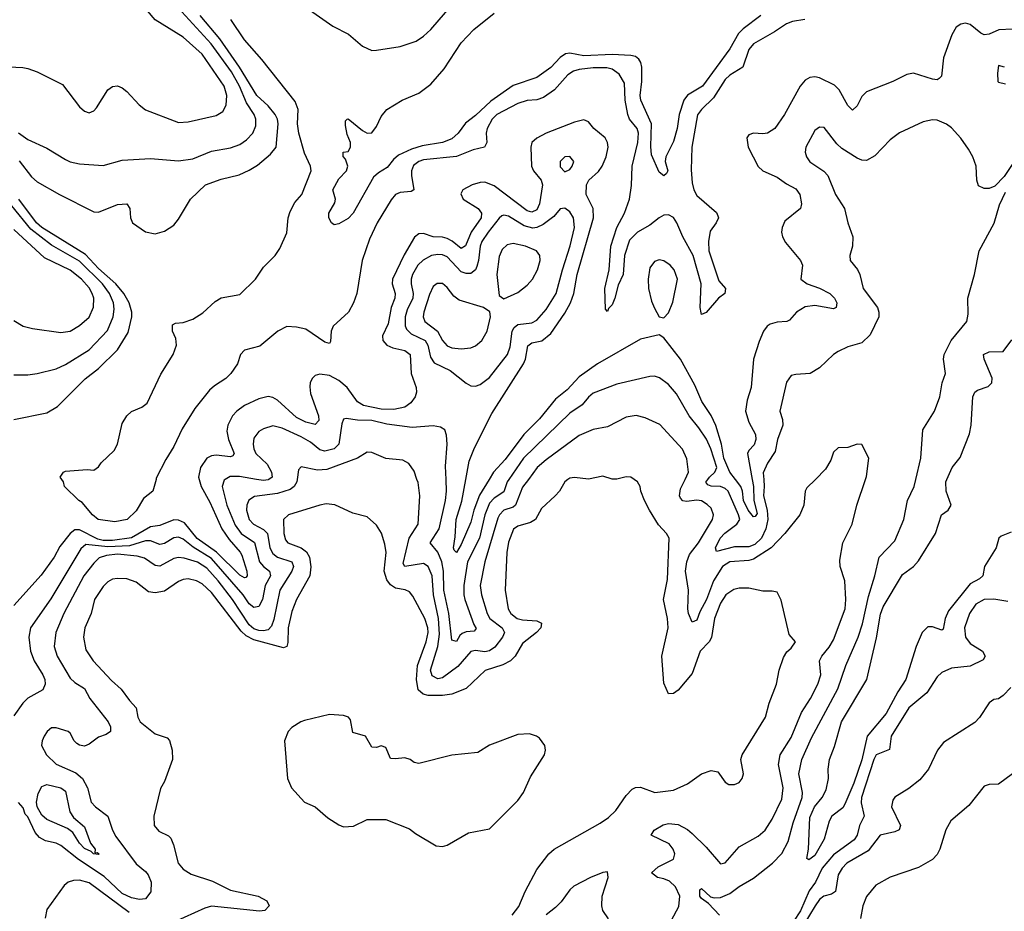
# Model space of a CAD drawing. Header units: inches. Extents: x 1552611 to 1694776, y 811966 to 917215.
# Tile 305 of 549: x 1624095 to 1628275, y 898166 to 901952. Entities that reach past the tile are written whole.
import ezdxf

# ---------------------------------------------------------------- set-up
doc = ezdxf.new("R2010")
doc.units = ezdxf.units.IN
doc.header["$MEASUREMENT"] = 0
doc.layers.add('B6829', color=7, linetype='Continuous')
doc.layers.add('B6920', color=7, linetype='Continuous')

msp = doc.modelspace()

# ---------------------------------------------------------------- linework, layer by layer
at = {"layer": 'B6829', "color": 5}
for points, elevation in [([(1624857.9, 900000), (1624866.2, 899970), (1624902.9, 899902.9), (1624954.1, 899790), (1624984.4, 899744.3), (1625031.5, 899691.5), (1625038.3, 899678.3), (1625059.4, 899610), (1625061.6, 899590), (1625056, 899584), (1625050, 899581.9), (1625030, 899594), (1624931.5, 899691.5), (1624848.9, 899748.9), (1624794.9, 899814.9), (1624770, 899827.4), (1624750, 899828.9), (1624690, 899803.9), (1624650, 899798.1), (1624570, 899751.7), (1624490, 899739.9), (1624450, 899740.7), (1624426.9, 899746.9), (1624350, 899786.5), (1624330, 899786.3), (1624309.2, 899770.8), (1624265.6, 899714.4), (1624241.3, 899670), (1624187.1, 899592.9), (1624070, 899464.2)], 820), ([(1624968.3, 900000), (1624963.1, 899996.9), (1624954.7, 899970), (1624975.1, 899890), (1625010, 899805.4), (1625035.7, 899770), (1625092.1, 899732.1), (1625113.6, 899650), (1625129.8, 899629.8), (1625156.4, 899610), (1625159.9, 899590), (1625137, 899550), (1625125.5, 899490), (1625110, 899459.8), (1625090, 899456.1), (1625070, 899471.7), (1625043.7, 899510), (1624910, 899664.3), (1624832.5, 899712.5), (1624790, 899746.3), (1624770, 899754.4), (1624750, 899752), (1624710, 899728.2), (1624690, 899724.1), (1624650, 899738.9), (1624630, 899739.5), (1624561.6, 899718.4), (1624470, 899713.5), (1624376.6, 899723.4), (1624354.4, 899705.6), (1624227.3, 899492.7), (1624141.3, 899370), (1624134.6, 899330), (1624141.3, 899270), (1624156.8, 899230), (1624194.1, 899170), (1624202.3, 899150), (1624204.2, 899130), (1624193.9, 899106.1), (1624130, 899071.6), (1624108.5, 899050), (1624070, 898996)], 840), ([(1625272.8, 900000), (1625271.4, 899990), (1625260.4, 899970), (1625243, 899957), (1625190, 899939.6), (1625092.8, 899927.2), (1625067.6, 899912.4), (1625059.3, 899890), (1625058.7, 899870), (1625069.5, 899829.5), (1625088.4, 899810), (1625130, 899787.4), (1625147.4, 899770), (1625157.5, 899710), (1625170, 899685), (1625190, 899669.1), (1625250, 899650.5), (1625257, 899630), (1625250.4, 899610), (1625199.9, 899530), (1625174.2, 899405.8), (1625163.6, 899376.4), (1625150, 899361.1), (1625130, 899356.8), (1625110, 899358.7), (1625090, 899365.7), (1625070, 899382.2), (1624999.3, 899490), (1624938.5, 899570), (1624890, 899623.6), (1624850, 899648.6), (1624793.9, 899666.1), (1624770, 899668.6), (1624750, 899664.8), (1624690, 899632.2), (1624670, 899634.4), (1624625.7, 899665.7), (1624594.7, 899674.7), (1624510, 899682.2), (1624463.3, 899676.7), (1624433.1, 899666.9), (1624410, 899644.4), (1624368.4, 899590), (1624283.1, 899430), (1624248.5, 899350), (1624241.5, 899290), (1624255, 899250), (1624310, 899156.3), (1624330, 899137.5), (1624370, 899112.3), (1624393.1, 899070), (1624471.5, 898970), (1624480.2, 898950), (1624480.3, 898930), (1624463, 898917), (1624430, 898906.2), (1624390, 898876.4), (1624370, 898867.7), (1624350, 898870.9), (1624338.2, 898878.2), (1624326.9, 898890), (1624310, 898922.9), (1624300.9, 898930), (1624250, 898945.1), (1624230, 898944.7), (1624212.4, 898930), (1624199.5, 898910), (1624190.3, 898890), (1624187.6, 898870), (1624208.9, 898830), (1624250, 898790.2), (1624333.4, 898753.4), (1624361.8, 898730), (1624383.7, 898690), (1624399.3, 898630), (1624417.6, 898610), (1624469.3, 898570), (1624488.8, 898510), (1624503.6, 898483.6), (1624590, 898367.2), (1624630, 898335), (1624640.8, 898320.8), (1624654.1, 898290), (1624651.4, 898248.6), (1624630, 898219.1), (1624603.5, 898216.5), (1624570, 898222.9), (1624530, 898241.5), (1624454.2, 898314.2), (1624345.7, 898385.7), (1624270, 898445.4), (1624250, 898455), (1624205.3, 898465.3), (1624179.2, 898479.2), (1624160.6, 898500.6), (1624130, 898567), (1624119.2, 898579.2), (1624110, 898605.2), (1624090, 898628.7)], 860), ([(1624674.2, 900000), (1624660.2, 899950), (1624621.3, 899918.7), (1624590, 899867.2), (1624552.3, 899830), (1624499.8, 899819.8), (1624428.4, 899830), (1624404.1, 899850), (1624361.3, 899901.3), (1624346.6, 899910), (1624286, 899970), (1624281.2, 899990), (1624274.1, 900000)], 780), ([(1626422.3, 900000), (1626408.7, 899990), (1626387, 899950), (1626368.9, 899930), (1626310, 899876.1), (1626284.7, 899830), (1626263.7, 899816.3), (1626210, 899801.8), (1626191.9, 899788.1), (1626170, 899734), (1626162.9, 899690), (1626156.8, 899530), (1626169, 899450), (1626180.1, 899430), (1626206.4, 899410), (1626230, 899403.7), (1626290, 899399.1), (1626310, 899390.1), (1626307.8, 899370), (1626289.5, 899350), (1626230, 899303), (1626198.4, 899250), (1626179.4, 899230), (1626146.9, 899213.1), (1626071.2, 899188.8), (1625990, 899112.7), (1625930, 899088.2), (1625890, 899082.8), (1625830, 899082.4), (1625808, 899088), (1625787, 899107), (1625779.2, 899150), (1625784.3, 899210), (1625820.4, 899310), (1625829.2, 899350), (1625828.4, 899370), (1625814.6, 899410), (1625764.7, 899504.7), (1625750, 899522.8), (1625731.5, 899531.5), (1625690, 899538.8), (1625670, 899552.4), (1625653.8, 899573.8), (1625642.3, 899610), (1625650.4, 899690), (1625645.5, 899725.5), (1625631.4, 899771.4), (1625610, 899805.6), (1625570, 899840.5), (1625510, 899856.4), (1625432.5, 899892.5), (1625396.3, 899896.3), (1625370, 899891.2), (1625235.8, 899850), (1625215.2, 899830), (1625216, 899770), (1625223.4, 899743.4), (1625233, 899730), (1625289.8, 899709.8), (1625312.3, 899692.3), (1625325.2, 899670), (1625331.9, 899628.1), (1625327.1, 899590), (1625270.7, 899490), (1625250, 899438.5), (1625234.9, 899370), (1625233.1, 899306.9), (1625229.1, 899290.9), (1625215.5, 899284.5), (1625090, 899319.3), (1625056.2, 899336.2), (1625035.7, 899355.7), (1624910, 899520.2), (1624870, 899556.4), (1624846.6, 899570), (1624810, 899577.5), (1624790, 899575), (1624770, 899567.1), (1624710, 899525.2), (1624670, 899518.1), (1624642.9, 899522.9), (1624590, 899563.4), (1624550, 899578), (1624510, 899579.8), (1624490, 899575.7), (1624470, 899565.5), (1624450, 899545.3), (1624413, 899490), (1624399.5, 899430), (1624371.9, 899370), (1624365.6, 899330), (1624376.9, 899276.9), (1624407.1, 899230), (1624485.8, 899145.8), (1624526.5, 899110), (1624560.9, 899060.9), (1624590, 899030.4), (1624596.9, 898990), (1624607.3, 898970), (1624670, 898920.2), (1624722, 898902), (1624731.4, 898891.4), (1624742, 898850), (1624744, 898810), (1624710, 898717.2), (1624693, 898687), (1624665.2, 898570), (1624666.2, 898530), (1624685.7, 898505.7), (1624726.4, 898486.4), (1624736.8, 898476.8), (1624748.8, 898448.8), (1624768.4, 898370), (1624790, 898344.6), (1624823.9, 898323.9), (1624913.5, 898293.5), (1624990, 898255.9), (1625108, 898230), (1625144.4, 898210), (1625154.9, 898190), (1625135.5, 898170), (1625112.9, 898167.1), (1624910, 898187.6), (1624881, 898179), (1624750, 898119.9)], 880), ([(1625152.8, 900000), (1625150, 899998.1), (1625130, 899995.2), (1625101.1, 900000)], 840), ([(1626254.9, 900000), (1626230, 899966.6), (1626200.1, 899890), (1626190, 899882.6), (1626150, 899869.9), (1626132.1, 899850), (1626125.3, 899834.7), (1626070.1, 899650.1), (1626050.5, 899550), (1626055.7, 899510), (1626079.7, 899430), (1626091.6, 899410), (1626143.6, 899370), (1626153.6, 899350), (1626144.3, 899330), (1626112.1, 899287.9), (1626090, 899271.9), (1626070, 899268.3), (1626030, 899273.4), (1626010, 899269.2), (1625954.8, 899205.2), (1625890, 899158), (1625870, 899153), (1625845.7, 899165.7), (1625839.8, 899190), (1625870.2, 899290), (1625877.3, 899342.8), (1625872.5, 899410), (1625852.1, 899510), (1625846.5, 899590), (1625830, 899629.8), (1625810, 899643.4), (1625730, 899629.9), (1625723.2, 899643.2), (1625748.7, 899750), (1625787.5, 899810), (1625793.7, 899930), (1625786.3, 899986.3), (1625781.7, 900000)], 860), ([(1626171.8, 900000), (1626164.9, 899990), (1626150, 899947.3), (1626110, 899920.1), (1626090, 899898.8), (1626069.2, 899850), (1626047, 899750), (1625996.1, 899650), (1625980.2, 899550), (1625980.2, 899510), (1625985.5, 899490), (1626023.2, 899383.2), (1626032.5, 899367.5), (1626024.3, 899355.7), (1625990, 899353.4), (1625973.9, 899346.1), (1625963.3, 899336.7), (1625950, 899312.1), (1625930, 899317), (1625917.2, 899430), (1625895.4, 899530), (1625894, 899610), (1625887.2, 899650), (1625870.4, 899690.4), (1625837.2, 899730), (1625876.6, 899790), (1625902.9, 899910), (1625906.5, 899950), (1625905, 900000)], 840), ([(1626088.1, 900000), (1626047.3, 899932.7), (1626023.1, 899870), (1626010, 899818.9), (1625970, 899723.1), (1625950, 899689.8), (1625940, 899700), (1625936.2, 899710), (1625944.1, 899755.9), (1625948.6, 899830), (1625972.7, 899907.3), (1625989.3, 900000)], 820), ([(1626185.4, 898150), (1626213.9, 898186.1), (1626240.7, 898250), (1626290, 898343.1), (1626340.9, 898410), (1626364, 898430), (1626559.4, 898540.6), (1626594.9, 898565.1), (1626625.8, 898594.2), (1626670, 898658.3), (1626695.2, 898684.8), (1626710, 898692.3), (1626730, 898693.8), (1626791.1, 898671.1), (1626870, 898679.8), (1626930, 898707.2), (1626990, 898750.3), (1627030, 898764.4), (1627058.4, 898758.4), (1627090, 898714.8), (1627104.9, 898704.9), (1627130, 898704.6), (1627150, 898713), (1627162.4, 898730), (1627167.6, 898750), (1627156.2, 898810), (1627162, 898830), (1627261.5, 898990), (1627276.4, 899050), (1627308.2, 899130), (1627318.7, 899190), (1627336.9, 899243.1), (1627351.7, 899268.3), (1627370, 899282.8), (1627388.7, 899310), (1627362, 899342), (1627327.7, 899487.7), (1627310, 899520.9), (1627290, 899526), (1627250, 899525.6), (1627190, 899538.7), (1627150, 899538.5), (1627127.3, 899532.7), (1627092.8, 899510), (1627070, 899474), (1627044.6, 899410), (1627031.4, 899328.6), (1627021.5, 899310), (1626983.6, 899270), (1626950, 899176.4), (1626890, 899105.1), (1626870, 899091.6), (1626849.8, 899089.8), (1626830, 899135.3), (1626821.6, 899250), (1626847.9, 899370), (1626845.6, 899410), (1626828.6, 899490), (1626845.3, 899574.7), (1626852.1, 899750), (1626840.5, 899770), (1626807.2, 899807.2), (1626768.7, 899870), (1626747.4, 899910), (1626732, 899950), (1626729.4, 899969.4), (1626717.2, 899990), (1626703.1, 900000)], 880), ([(1626831.4, 898070), (1626893, 898187), (1626898, 898230), (1626879.4, 898270), (1626853.5, 898293.5), (1626830, 898304.5), (1626802.4, 898310), (1626777.6, 898330), (1626805, 898355), (1626870, 898388.2), (1626876.1, 898410), (1626869.9, 898430), (1626852.8, 898452.8), (1626776.2, 898490), (1626788, 898510), (1626827.2, 898532.8), (1626850, 898538.5), (1626890, 898534.5), (1626930, 898512.8), (1626950, 898495.9), (1627010, 898438.8), (1627070, 898367.9), (1627090, 898372.6), (1627150, 898439.7), (1627230, 898485.6), (1627259.8, 898510), (1627290, 898558), (1627330, 898641.7), (1627335.5, 898690), (1627315.7, 898790), (1627323, 898830), (1627370, 898904.5), (1627414.4, 899010), (1627452.8, 899070), (1627483.7, 899130), (1627496.2, 899170), (1627490.9, 899230), (1627499.6, 899250), (1627532, 899288), (1627550, 899319.1), (1627599.3, 899450), (1627602.8, 899490), (1627597.7, 899570), (1627577.6, 899630), (1627576.4, 899656.4), (1627589.8, 899730), (1627628.9, 899810), (1627649, 899891), (1627685.9, 900000)], 860), ([(1627473, 900000), (1627436.5, 899963.5), (1627430.2, 899949.8), (1627423.7, 899890), (1627406.7, 899850), (1627343.1, 899770), (1627284.8, 899710), (1627210, 899661.6), (1627190, 899656), (1627110, 899650.3), (1627079.1, 899630), (1627040.6, 899570), (1627010.1, 899490), (1626982.4, 899437.6), (1626970, 899403), (1626950, 899394.3), (1626934.5, 899430), (1626931.2, 899450), (1626933.8, 899530), (1626920.9, 899610), (1626926.7, 899650), (1626938.6, 899681.4), (1626977.1, 899730), (1627035.8, 899830), (1627040.3, 899850), (1627030, 899877.7), (1627014.1, 899894.1), (1626990, 899909), (1626970, 899911.7), (1626926.5, 899906.5), (1626910, 899909.4), (1626900.8, 899920.8), (1626896.7, 899930), (1626900.7, 899959.3), (1626920, 900000)], 860), ([(1627066, 898150), (1627018.8, 898198.8), (1626990, 898220.3), (1626982.5, 898230), (1626982.5, 898257.5), (1626990, 898262.6), (1627028.1, 898228.1), (1627043.2, 898223.2), (1627070, 898224.8), (1627110, 898241.9), (1627150, 898271.6), (1627210, 898306.7), (1627291.2, 898370), (1627330, 898411), (1627358, 898462), (1627377.9, 898542.1), (1627416.6, 898650), (1627417.7, 898670), (1627403.1, 898750), (1627415.4, 898810), (1627457.1, 898902.9), (1627568.7, 899111.3), (1627602.8, 899210), (1627654.5, 899330), (1627673.3, 899386.7), (1627697.9, 899502.1), (1627725.7, 899590), (1627744, 899670), (1627810, 899739.5), (1627849, 899830), (1627864.5, 899910), (1627892.3, 899970), (1627899.3, 900000)], 840), ([(1627253.4, 900000), (1627255.5, 899970), (1627252.4, 899930), (1627268.4, 899870), (1627271.5, 899830), (1627262.7, 899790), (1627244.4, 899750), (1627215.9, 899724.1), (1627190, 899713.7), (1627130, 899713.4), (1627053.6, 899693.6), (1627049.4, 899710), (1627068.2, 899750), (1627088.5, 899771.5), (1627139.9, 899810), (1627151.8, 899830), (1627147, 899850), (1627102.8, 899950), (1627090, 899961.5), (1627070, 899969.3), (1627030, 899971), (1627016.6, 899976.6), (1627007.9, 899987.9), (1627016.7, 900000)], 840), ([(1627204.9, 900000), (1627210.4, 899970), (1627211.9, 899910), (1627225.2, 899854.8), (1627216.9, 899843.1), (1627210, 899840.6), (1627188.1, 899870), (1627168.1, 899910), (1627164.1, 899950), (1627156.3, 899970), (1627133.3, 900000)], 820), ([(1628304.2, 899775.8), (1628260.8, 899759.3), (1628251.5, 899750), (1628240.6, 899710), (1628190.7, 899630), (1628184, 899590), (1628170, 899577.4), (1628130, 899556.9), (1628037.9, 899442.1), (1628023.6, 899410), (1628015.6, 899364.4), (1628010, 899359.8), (1627970, 899374), (1627950, 899373.3), (1627926.8, 899350), (1627900.1, 899290), (1627856.3, 899150), (1627822.6, 899097.4), (1627773.8, 899006.2), (1627692.3, 898910), (1627669.5, 898809.5), (1627636.8, 898710), (1627598.6, 898621.4), (1627590, 898605.8), (1627542.3, 898570), (1627531.1, 898548.9), (1627510, 898472), (1627470, 898403.5), (1627444.9, 898384.9), (1627436, 898390), (1627443.2, 898430), (1627450, 898564.9), (1627469.1, 898610), (1627502.4, 898650), (1627518, 898682), (1627527.9, 898730), (1627527.1, 898770), (1627532.7, 898810), (1627554.2, 898865.8), (1627583.3, 898970), (1627690.8, 899150), (1627732.2, 899327.8), (1627750, 899427.4), (1627761.2, 899458.8), (1627843.1, 899596.9), (1627890, 899630.2), (1627910, 899653.7), (1627982.6, 899770), (1628008.2, 899850), (1628036.9, 899870), (1628049.8, 899890), (1628028.1, 899950), (1628026.9, 899990), (1628031.4, 900000)], 820), ([(1628290, 899481.5), (1628230, 899492), (1628190, 899489.9), (1628153.7, 899470), (1628126.9, 899430), (1628106.5, 899370), (1628110.8, 899330), (1628130, 899303.9), (1628182, 899270), (1628193.2, 899250), (1628185.7, 899234.3), (1628130, 899207.6), (1628050, 899198.4), (1628010, 899180.4), (1627990, 899161.6), (1627946.1, 899093.9), (1627870, 899029.8), (1627793.9, 898910), (1627786.9, 898853.1), (1627730.2, 898830), (1627720.6, 898810), (1627669, 898649), (1627666.7, 898626.7), (1627680.1, 898570), (1627660.7, 898530), (1627649.7, 898490), (1627637.6, 898470), (1627550, 898405.3), (1627502.2, 898350), (1627472.8, 898290), (1627446.6, 898253.4), (1627410, 898168), (1627350, 898077.5)], 840), ([(1628303.2, 899116.8), (1628270, 899082), (1628250, 899068), (1628230, 899066), (1628210, 899051.5), (1628170, 898989.7), (1628150, 898968.3), (1628016.5, 898883.5), (1627991.4, 898850), (1627952.7, 898770), (1627916.1, 898723.9), (1627870, 898687.1), (1627810, 898651.3), (1627801.7, 898638.3), (1627796.5, 898610), (1627834.3, 898530), (1627828, 898512), (1627810, 898503.6), (1627748.1, 898490), (1627696.4, 898423.6), (1627607, 898370), (1627586.4, 898350), (1627570, 898320.5), (1627558.3, 898250), (1627540.8, 898239.2), (1627508.9, 898230), (1627490, 898216.3), (1627472.1, 898190), (1627424.4, 898110)], 860), ([(1628310, 898749.7), (1628250, 898706.6), (1628210, 898704), (1628190, 898697.4), (1628124.1, 898615.9), (1628047.2, 898550), (1628027.3, 898512.7), (1628001.8, 898430), (1627990, 898408), (1627970, 898385.7), (1627910, 898352.1), (1627790, 898311.8), (1627730, 898277.8), (1627690, 898229.7), (1627674.4, 898190), (1627663.7, 898136.3)], 880), ([(1626594.7, 898134.7), (1626571.3, 898170), (1626566.9, 898190), (1626568.2, 898230), (1626593, 898310), (1626590, 898333.2), (1626570, 898331.3), (1626518.8, 898310), (1626447.7, 898272.3), (1626430, 898256.9), (1626394.2, 898205.8), (1626370, 898182), (1626330, 898151.3)], 880), ([(1624560.4, 898160.4), (1624390, 898287.2), (1624350, 898298.3), (1624323.4, 898296.6), (1624301.6, 898290), (1624283.7, 898276.3), (1624210, 898173.3), (1624203.6, 898136.4)], 880)]:
    msp.add_lwpolyline(points, dxfattribs=dict(at, elevation=elevation))
for points, elevation in [([(1625410, 899001.6), (1625303.9, 898976.1), (1625288.7, 898971.3), (1625250, 898946.6), (1625235.5, 898930), (1625219.5, 898890), (1625231.8, 898730), (1625248.5, 898690), (1625304.9, 898630), (1625350.2, 898610.2), (1625403.4, 898563.4), (1625450, 898533), (1625470, 898525.5), (1625512.1, 898527.9), (1625570, 898556), (1625650, 898556.3), (1625750, 898516.3), (1625775.8, 898495.8), (1625863.6, 898443.6), (1625890, 898441.3), (1625910, 898446.4), (1626000.3, 898499.7), (1626090, 898516.5), (1626210, 898636.9), (1626234.6, 898670), (1626263.3, 898736.7), (1626322.4, 898830), (1626327.6, 898850), (1626324.5, 898870), (1626301.3, 898901.3), (1626289.7, 898909.7), (1626259.1, 898919.1), (1626210, 898917.4), (1626089.1, 898870.9), (1626040.2, 898839.8), (1625930.2, 898829.8), (1625790, 898793.6), (1625770, 898798), (1625753.2, 898810), (1625730, 898818.4), (1625690, 898813.2), (1625670, 898815.3), (1625650, 898861.2), (1625630, 898869.3), (1625610, 898862), (1625590, 898863.7), (1625564, 898910), (1625510, 898925.2), (1625499.7, 898979.7), (1625491.1, 898991.1), (1625470, 898997.6)], 920), ([(1624414.8, 898414.8), (1624423.7, 898416.3), (1624432.3, 898410), (1624430, 898407.2), (1624408.6, 898410), (1624399.4, 898419.4), (1624370, 898433.2), (1624350, 898455.2), (1624320.8, 898500.8), (1624298.2, 898518.2), (1624210, 898555.7), (1624190, 898573.9), (1624170, 898610), (1624166.9, 898630), (1624174.3, 898665.7), (1624190, 898695.6), (1624210, 898704.3), (1624270, 898691.1), (1624290, 898676), (1624308.8, 898588.8), (1624324.5, 898564.5), (1624370, 898524.1), (1624395.4, 898455.4), (1624415.5, 898430)], 840)]:
    msp.add_lwpolyline(points, close=True, dxfattribs=dict(at, elevation=elevation))
at = {"layer": 'B6920', "color": 5}
for points, elevation in [([(1624090, 901471.1), (1624130, 901443.8), (1624210, 901406.4), (1624290, 901358.2), (1624310, 901348.3), (1624350, 901339.7), (1624450, 901333.2), (1624530, 901355.5), (1624650, 901363.2), (1624770, 901352.4), (1624830, 901361.1), (1624910, 901393.5), (1624990, 901407.8), (1625030, 901422.6), (1625057.7, 901442.3), (1625085, 901470), (1625098.3, 901501.7), (1625097.9, 901530), (1625090.4, 901550), (1625058.4, 901598.4), (1625028.9, 901670), (1624994.7, 901730), (1624907.7, 901850), (1624737.2, 902037.2)], 840), ([(1625283.3, 902023.3), (1625424.4, 901924.4), (1625491.3, 901890), (1625550, 901838.8), (1625590, 901821.2), (1625610, 901821.8), (1625710, 901838.6), (1625778.6, 901861.4), (1625810, 901882), (1625841, 901910), (1625930, 902014.2)], 780), ([(1624050, 901751.9), (1624109.3, 901749.3), (1624130, 901744.2), (1624170.1, 901730.1), (1624276.7, 901676.7), (1624350, 901581.7), (1624370, 901563.7), (1624390, 901557), (1624410, 901564.9), (1624422, 901578), (1624470, 901653.4), (1624490, 901668.2), (1624510, 901670.6), (1624530, 901662.4), (1624550, 901646.4), (1624602, 901590), (1624630, 901568.9), (1624770, 901515.6), (1624810, 901518.5), (1624930, 901544.7), (1624958.4, 901561.6), (1624971.7, 901588.3), (1624974.1, 901630), (1624964, 901670), (1624870, 901805.8), (1624790, 901877.3), (1624670.9, 901950.9), (1624637.8, 901990)], 860), ([(1624092.9, 901352.9), (1624145.3, 901285.3), (1624170, 901263.9), (1624264.4, 901210), (1624410, 901136.6), (1624430, 901134.6), (1624510, 901167.2), (1624550.8, 901170.7), (1624563.5, 901150), (1624566.3, 901110), (1624574.9, 901090), (1624630, 901051.3), (1624670, 901043.2), (1624710, 901053.6), (1624750, 901078.9), (1624770, 901104.4), (1624820.7, 901190), (1624884.8, 901250), (1624950, 901275.1), (1625027, 901293), (1625070, 901312.4), (1625105.1, 901334.9), (1625159.6, 901380.4), (1625184.4, 901410), (1625192.7, 901510), (1625189.9, 901530), (1625179.9, 901550), (1625150, 901585.7), (1625102, 901630), (1625028.8, 901750), (1624945.6, 901870), (1624861.4, 901970)], 820), ([(1624274.1, 900000), (1624267, 900010), (1624281.2, 900030), (1624290, 900034.9), (1624382, 900042), (1624410, 900038.8), (1624430, 900053.4), (1624441.6, 900070), (1624497, 900123), (1624511, 900150), (1624530, 900238), (1624550, 900269.2), (1624570, 900288.5), (1624613.8, 900306.2), (1624636.2, 900323.8), (1624693.9, 900446.1), (1624747.4, 900530), (1624761.2, 900570), (1624757.6, 900597.6), (1624743.5, 900630), (1624743.9, 900656.1), (1624757, 900663), (1624790, 900666.7), (1624830, 900680.3), (1624873.2, 900706.8), (1624924.7, 900755.3), (1624950, 900771.4), (1625030, 900784.4), (1625095.9, 900850), (1625130, 900901.5), (1625180.5, 900950), (1625199.6, 900980.4), (1625230, 901047.3), (1625235.1, 901110), (1625242.9, 901137.1), (1625263.7, 901176.3), (1625292.5, 901210), (1625332.2, 901310), (1625330.3, 901330), (1625304.9, 901384.9), (1625280.8, 901470), (1625275, 901510), (1625277.6, 901570), (1625264.9, 901604.9), (1625123.1, 901783.1), (1625050, 901866.9), (1624992.2, 901952.2)], 780), ([(1627427.8, 901952.2), (1627375.9, 901944.1), (1627350, 901934.3), (1627300, 901900), (1627210, 901849.9), (1627190, 901825.7), (1627165.3, 901750), (1627110, 901716.2), (1627090, 901697.4), (1627040.2, 901619.8), (1626989.4, 901570), (1626972.7, 901547.3), (1626948.7, 901410), (1626945.3, 901314.7), (1626950, 901259.1), (1626957.3, 901230), (1626970, 901204.8), (1627052.7, 901132.7), (1627059, 901119), (1627061.6, 901110), (1627052.2, 901090), (1627026.5, 901053.5), (1627019.6, 901010), (1627020.4, 900970), (1627063.3, 900843.3), (1627091.7, 900810), (1627088.7, 900790), (1627062, 900770), (1627010, 900708), (1626990, 900700.7), (1626987.5, 900707.5), (1626984.2, 900730), (1626988.5, 900830), (1626953.8, 900950), (1626910.9, 901030), (1626885, 901090), (1626870, 901112.3), (1626850, 901123.8), (1626830, 901121.6), (1626810, 901109.9), (1626770, 901079), (1626718.5, 901050), (1626684, 901016), (1626663.2, 900950), (1626657.1, 900870), (1626635.2, 900824.8), (1626622.2, 900770), (1626610, 900741.3), (1626594.2, 900725.8), (1626590, 900713.2), (1626582.4, 900722.4), (1626578.5, 900810), (1626598, 900890), (1626605.3, 900990), (1626630, 901069.3), (1626662.1, 901130), (1626684.4, 901190), (1626692.1, 901247.9), (1626694.7, 901330), (1626719.1, 901430), (1626722.3, 901470), (1626717.1, 901490), (1626684.1, 901530), (1626676.3, 901550), (1626664.9, 901610), (1626662, 901682), (1626639.9, 901719.9), (1626610, 901741.9), (1626587.1, 901747.1), (1626530, 901747.3), (1626470, 901740.6), (1626446.6, 901733.4), (1626421.9, 901718.1), (1626365.9, 901654.1), (1626319.2, 901620.9), (1626290, 901611.7), (1626250, 901608.2), (1626210, 901595.8), (1626121.3, 901550), (1626101.5, 901530), (1626080.1, 901490), (1626075.6, 901470), (1626078.2, 901430), (1626069, 901411), (1626020, 901400), (1625949.3, 901370.7), (1625810, 901356.5), (1625789.4, 901350), (1625767.5, 901332.6), (1625758.2, 901310), (1625758, 901290), (1625768.9, 901230), (1625757.3, 901222.7), (1625710, 901217.6), (1625690, 901209.1), (1625672.3, 901187.7), (1625613.5, 901090), (1625579.7, 901020.3), (1625549.3, 900930), (1625526.3, 900790), (1625512.8, 900750), (1625491.7, 900710), (1625425.9, 900650), (1625417.1, 900630), (1625414.2, 900585.8), (1625410, 900577.6), (1625390, 900582.4), (1625310, 900638.2), (1625270, 900646.7), (1625230, 900648.9), (1625191.8, 900630), (1625114.3, 900565.7), (1625050, 900548.1), (1625033.2, 900530), (1625020.4, 900490), (1624991.1, 900450), (1624970, 900427.8), (1624922.2, 900397.8), (1624901.1, 900378.9), (1624839.3, 900300.7), (1624785.6, 900214.4), (1624750, 900139.2), (1624715.6, 900084.4), (1624675.4, 900004.6), (1624674.2, 900000)], 780), ([(1627241, 901970), (1627166.7, 901913.3), (1627146.9, 901893.1), (1627110, 901828.4), (1626993.3, 901670), (1626930, 901632), (1626914.4, 901610), (1626894.4, 901550), (1626886.1, 901490), (1626870, 901434.3), (1626838, 901370), (1626835.2, 901350), (1626846, 901310), (1626841.1, 901298.9), (1626830, 901289.6), (1626810, 901304.5), (1626777.4, 901377.4), (1626774.1, 901414.1), (1626777.5, 901510), (1626732.7, 901610), (1626729.5, 901630), (1626736.3, 901690), (1626736.4, 901750), (1626732.5, 901770), (1626724.2, 901784.2), (1626710, 901794.9), (1626690, 901799.2), (1626610, 901804.2), (1626490, 901798.6), (1626430.6, 901809.4), (1626412.5, 901807.5), (1626390, 901791.5), (1626350, 901749.3), (1626290, 901706.2), (1626190, 901672.5), (1626094.6, 901605.4), (1626030, 901545.2), (1625987.6, 901512.4), (1625956.5, 901470), (1625930, 901446.1), (1625890.6, 901430), (1625803.6, 901416.4), (1625758, 901402), (1625702.8, 901377.2), (1625681.5, 901358.5), (1625655.3, 901324.7), (1625618.1, 901301.9), (1625597, 901283), (1625511, 901130), (1625490, 901107.1), (1625450, 901084.5), (1625430, 901081.2), (1625419, 901090), (1625408, 901110), (1625408, 901130), (1625433.6, 901173.6), (1625435.3, 901190), (1625424, 901230), (1625450, 901276), (1625482, 901310), (1625488.7, 901330), (1625479, 901359), (1625468.9, 901371.1), (1625468.7, 901390), (1625490, 901392), (1625499, 901410), (1625499.3, 901430), (1625485.1, 901465.1), (1625478, 901502), (1625478, 901522), (1625486, 901530), (1625489.1, 901530.9), (1625550, 901482), (1625570, 901470.7), (1625590, 901471), (1625610, 901498), (1625630, 901541), (1625653.2, 901570), (1625719.3, 901610), (1625790, 901639.6), (1625841.2, 901678.8), (1625896.7, 901743.3), (1625970, 901853.6), (1626023, 901910), (1626110, 901979.9)], 760), ([(1628310, 901911.5), (1628251, 901909), (1628210, 901889.9), (1628190, 901888.2), (1628174.6, 901894.6), (1628130, 901930.8), (1628110, 901937.2), (1628090, 901932.8), (1628070, 901919.7), (1628052, 901888), (1628017.4, 901790), (1628007.7, 901712.3), (1627998.4, 901701.6), (1627990, 901696.9), (1627970, 901698.9), (1627890, 901724.8), (1627861.3, 901718.7), (1627802, 901690), (1627690, 901645.8), (1627670, 901625.3), (1627650, 901586.3), (1627630, 901567.1), (1627610, 901587.6), (1627573.8, 901653.8), (1627553.5, 901673.5), (1627490, 901704.9), (1627470, 901709.1), (1627450, 901705.8), (1627430, 901694.8), (1627407.8, 901670), (1627341.6, 901550), (1627300.2, 901490), (1627270, 901470.5), (1627250, 901467.1), (1627210, 901469.8), (1627190, 901463), (1627181.8, 901450), (1627187.8, 901410), (1627230, 901329), (1627250.3, 901310), (1627310, 901282.8), (1627350, 901254.4), (1627390, 901234), (1627407.3, 901210), (1627414.6, 901170), (1627409.1, 901150.9), (1627343.9, 901096.1), (1627331.2, 901070), (1627329.2, 901050), (1627333.6, 901030), (1627346.4, 901006.4), (1627410.2, 900930), (1627417.6, 900910), (1627411.8, 900850), (1627438.4, 900830), (1627490, 900812), (1627534.2, 900790), (1627553.9, 900770), (1627564.2, 900750), (1627561.3, 900730), (1627550, 900724.4), (1627470, 900738.9), (1627430, 900732.5), (1627392.5, 900710), (1627363.3, 900676.7), (1627352, 900670), (1627310, 900667.1), (1627281.3, 900658.7), (1627267.7, 900650), (1627253.2, 900630), (1627234.3, 900585.7), (1627209.6, 900510.4), (1627200.1, 900390), (1627183.8, 900336.2), (1627176.1, 900290), (1627190, 900243.5), (1627218.5, 900190), (1627220.8, 900170), (1627213.2, 900146.8), (1627190, 900122.3), (1627184.6, 900110), (1627204.9, 900000)], 820), ([(1628275.1, 901750), (1628250, 901757.2), (1628245.5, 901725.5), (1628247.3, 901690), (1628250, 901686), (1628279.8, 901679.8)], 840), ([(1625989.3, 900000), (1626003, 900077), (1626026, 900134), (1626099.8, 900280.2), (1626234.1, 900490), (1626242.1, 900510), (1626252.4, 900567.6), (1626270, 900579.2), (1626311.1, 900588.9), (1626350, 900619.3), (1626410, 900705.7), (1626433.3, 900750), (1626448, 900790), (1626461.2, 900870), (1626531.3, 901110), (1626529.1, 901150), (1626499.9, 901210), (1626501.9, 901250), (1626511.3, 901270), (1626552.1, 901307.9), (1626567.7, 901330), (1626585.4, 901370), (1626592.7, 901410), (1626590.4, 901430), (1626580.7, 901450), (1626533.2, 901490), (1626510, 901518.7), (1626490, 901526.3), (1626450, 901516.5), (1626329.7, 901470.3), (1626290.5, 901449.5), (1626269.4, 901430), (1626265.3, 901410), (1626268, 901330), (1626275.9, 901310), (1626309, 901270), (1626315.1, 901250), (1626301.4, 901170), (1626290, 901144.6), (1626270, 901134.7), (1626250, 901140.7), (1626110, 901246), (1626070, 901262.2), (1626050, 901261.3), (1626015.8, 901250), (1625976.9, 901230), (1625967.9, 901212.1), (1625977.6, 901190), (1626041.9, 901150), (1626056.1, 901130), (1626054.5, 901110), (1626011.4, 901050), (1625988, 900992), (1625970, 900980.8), (1625931.4, 901011.4), (1625910, 901022.4), (1625890, 901028.3), (1625849.9, 901029.9), (1625810, 901043.4), (1625790, 901042.6), (1625771.7, 901028.3), (1625726.9, 900953.1), (1625678.3, 900850), (1625676.9, 900830), (1625689.2, 900790), (1625688.4, 900770), (1625671.9, 900730), (1625660.1, 900659.9), (1625635.5, 900610), (1625636.3, 900590), (1625653.8, 900570), (1625678.8, 900558.8), (1625730, 900547.3), (1625752.3, 900530), (1625757.7, 900450), (1625777.9, 900390), (1625779.6, 900370), (1625774.3, 900350), (1625755.1, 900324.9), (1625730, 900306.8), (1625683.6, 900296.4), (1625630, 900298.2), (1625554.2, 900314.2), (1625529.4, 900329.4), (1625485, 900390), (1625450, 900420.6), (1625410, 900441.1), (1625370, 900447.3), (1625350, 900441.3), (1625338.3, 900430), (1625328.9, 900411.1), (1625326.7, 900393.3), (1625330, 900364.2), (1625363.8, 900270), (1625365.5, 900250), (1625350, 900232.4), (1625310, 900243.4), (1625270, 900262.5), (1625190, 900336.4), (1625170, 900347.4), (1625150, 900351.3), (1625110, 900342), (1625050, 900314), (1625016.8, 900290), (1624998.8, 900270), (1624978.4, 900230), (1624975, 900205), (1624982, 900170), (1625006, 900110), (1624999.7, 900100.3), (1624990, 900096.3), (1624930, 900103.3), (1624910, 900099.9), (1624890.2, 900090), (1624863.4, 900050), (1624855.1, 900010), (1624857.9, 900000)], 820), ([(1628314.1, 901345.9), (1628274.3, 901285.7), (1628235.1, 901244.9), (1628210, 901235.6), (1628190, 901235.1), (1628165.9, 901245.9), (1628158, 901270), (1628155.6, 901330), (1628140.8, 901370), (1628122.4, 901402.4), (1628090, 901448.2), (1628050, 901492.4), (1628030, 901508.4), (1627990, 901525.4), (1627970, 901526.9), (1627930, 901518.3), (1627830, 901471.5), (1627790, 901441.6), (1627725.6, 901374.4), (1627690, 901353.7), (1627670, 901355.6), (1627650, 901364.4), (1627585, 901405), (1627564.4, 901424.4), (1627510, 901494.5), (1627490, 901495.6), (1627470, 901480.9), (1627431.8, 901410), (1627428.9, 901390), (1627434.9, 901370), (1627450, 901348.9), (1627508.4, 901308.4), (1627525.3, 901290), (1627558.3, 901210), (1627595.8, 901150), (1627610.4, 901090), (1627632.4, 901030), (1627631.1, 900990), (1627619.7, 900950), (1627620.8, 900930), (1627651.1, 900891.1), (1627661.4, 900870), (1627675.8, 900810), (1627736.3, 900730), (1627742.7, 900710), (1627741.6, 900690), (1627705.9, 900614.1), (1627670, 900579.7), (1627610, 900562.6), (1627570, 900543.1), (1627549.4, 900530.6), (1627490, 900473.6), (1627450.8, 900450), (1627390, 900446), (1627370, 900440.7), (1627350, 900412.7), (1627321.3, 900290), (1627333.7, 900253.7), (1627334.3, 900230), (1627312.6, 900170), (1627302, 900118), (1627270, 900068.7), (1627251.5, 900028.5), (1627253.4, 900000)], 840), ([(1627899.3, 900000), (1627920.2, 900090), (1627928.4, 900210), (1627979.2, 900290), (1628001.8, 900350), (1628011.5, 900410), (1628025.3, 900450), (1628017.3, 900510), (1628019.1, 900530), (1628048.9, 900590), (1628115.4, 900670), (1628121.7, 900701.7), (1628119.8, 900770), (1628148.5, 900870), (1628168, 900970), (1628231.4, 901088.6), (1628254.9, 901165.1), (1628280, 901220)], 840), ([(1624070, 900443.6), (1624130, 900443.9), (1624170, 900449.1), (1624250, 900469.3), (1624290, 900487.5), (1624390, 900550.1), (1624467.7, 900632.3), (1624492.8, 900690), (1624496.8, 900723.2), (1624493.7, 900750), (1624476.2, 900790), (1624447.1, 900830), (1624350, 900926.2), (1624230, 900994.6), (1624142.4, 901062.4), (1624062.2, 901162.2)], 840), ([(1624070, 900254.6), (1624210, 900282.6), (1624256.5, 900310), (1624373.7, 900426.3), (1624429.4, 900470.6), (1624510, 900550.8), (1624556.3, 900623.7), (1624571.4, 900690), (1624571.7, 900710), (1624559.5, 900750), (1624537.2, 900790), (1624503.3, 900830), (1624430, 900894.9), (1624375.1, 900955.1), (1624190, 901070.2), (1624166.9, 901090), (1624091.8, 901190)], 820), ([(1624070, 900674.9), (1624110, 900651.3), (1624150, 900640.7), (1624270, 900624.4), (1624310, 900628.8), (1624350, 900653.1), (1624390, 900689.3), (1624409.4, 900730.6), (1624409.9, 900770), (1624403.2, 900790), (1624390, 900813.5), (1624357.7, 900850), (1624310, 900888.5), (1624201.3, 900941.3), (1624070, 901060.7)], 860), ([(1627133.3, 900000), (1627110.2, 900030.2), (1627084.8, 900090), (1627074.6, 900150), (1627050, 900228.2), (1627030, 900270.6), (1626990.5, 900330.5), (1626960.5, 900400.5), (1626899.9, 900510), (1626830, 900601.3), (1626810, 900613.3), (1626730, 900595.6), (1626548.6, 900490), (1626470, 900435.2), (1626419.4, 900380.6), (1626370, 900341.1), (1626302.2, 900257.8), (1626235.7, 900190), (1626156, 900084), (1626106.2, 900030), (1626088.1, 900000)], 820), ([(1628031.4, 900000), (1628054.2, 900050), (1628086.8, 900093.2), (1628126.5, 900193.5), (1628133.8, 900230), (1628141.1, 900350), (1628149.2, 900370), (1628160.6, 900379.4), (1628206.1, 900393.9), (1628222, 900410), (1628222.7, 900430), (1628189.9, 900510), (1628186.6, 900530), (1628210, 900541.7), (1628270, 900543.7), (1628307.3, 900592.7)], 820), ([(1627016.7, 900000), (1627024, 900010), (1627046.5, 900030), (1627053.9, 900050), (1627028.9, 900130), (1627010.2, 900170.2), (1626978.7, 900218.7), (1626937.1, 900270), (1626883.4, 900363.4), (1626850, 900402.6), (1626811.8, 900431.8), (1626790, 900438.1), (1626770, 900437.3), (1626630, 900403.7), (1626530, 900366.1), (1626510, 900349.8), (1626482.8, 900317.2), (1626430, 900281.5), (1626234.1, 900090), (1626171.8, 900000)], 840), ([(1625905, 900000), (1625903.2, 900056.8), (1625909.9, 900150), (1625907.5, 900187.5), (1625899.7, 900210), (1625881.6, 900221.6), (1625850, 900227.6), (1625760.9, 900220.9), (1625654, 900234), (1625590, 900249.9), (1625530, 900250.8), (1625481.2, 900258.8), (1625470, 900255.1), (1625463.5, 900236.5), (1625450.1, 900150), (1625430, 900129.6), (1625390, 900120.3), (1625370, 900125.9), (1625330, 900157.6), (1625290, 900180.9), (1625210, 900217.8), (1625170, 900227.1), (1625130, 900215.4), (1625110, 900202.9), (1625090, 900174.7), (1625086.4, 900150), (1625089.2, 900130), (1625098.2, 900110), (1625145.3, 900065.3), (1625164.6, 900030), (1625167.8, 900010), (1625152.8, 900000)], 840), ([(1626920, 900000), (1626934.3, 900030), (1626927, 900087), (1626908.6, 900128.6), (1626813, 900233), (1626750, 900261.3), (1626712, 900272), (1626670, 900264.1), (1626590, 900223.2), (1626530, 900212.2), (1626470, 900187), (1626330, 900083.7), (1626292.3, 900050), (1626254.9, 900000)], 860), ([(1625781.7, 900000), (1625770, 900034.5), (1625747.3, 900067.3), (1625721.7, 900081.7), (1625650, 900088.8), (1625590, 900114.5), (1625570, 900115.1), (1625530, 900089.8), (1625398.5, 900041.5), (1625359.3, 900039.3), (1625290, 900054), (1625278.7, 900041.3), (1625272.8, 900000)], 860), ([(1627685.9, 900000), (1627690, 900012), (1627699.5, 900090), (1627670, 900148.7), (1627650, 900149), (1627610, 900135.6), (1627570, 900133.7), (1627550, 900116.2), (1627537.8, 900082.2), (1627516.4, 900043.6), (1627473, 900000)], 860), ([(1625101.1, 900000), (1625027.9, 900012.1), (1624988.3, 900011.7), (1624968.3, 900000)], 840), ([(1626703.1, 900000), (1626690, 900009.3), (1626670, 900011.5), (1626630, 900001.1), (1626610, 900001.1), (1626570, 900014), (1626510, 900001), (1626450, 900007.8), (1626430, 900005.6), (1626422.3, 900000)], 880)]:
    msp.add_lwpolyline(points, dxfattribs=dict(at, elevation=elevation))
for points, elevation in [([(1626430, 901371), (1626410, 901369.7), (1626389.3, 901350), (1626390, 901326.7), (1626410, 901306.3), (1626430, 901315.3), (1626441, 901330), (1626447.8, 901350)], 840), ([(1626410, 901151.2), (1626390, 901148.5), (1626363.1, 901116.9), (1626318, 901082), (1626291.1, 901068.9), (1626273.5, 901066.5), (1626236.6, 901076.6), (1626170, 901118.3), (1626150, 901122.5), (1626141.6, 901118.4), (1626130, 901109.8), (1626083.4, 901050), (1626057.5, 901010), (1626049.4, 900990), (1626043.4, 900930), (1626036.3, 900903.7), (1626029.7, 900890.3), (1626010, 900873.9), (1625990, 900873.7), (1625970, 900881), (1625910, 900944.5), (1625890, 900953.8), (1625870, 900955.2), (1625843.2, 900950), (1625808.5, 900931.5), (1625785.7, 900910), (1625762.7, 900870), (1625756.7, 900850), (1625756.9, 900830), (1625765.9, 900790), (1625764.3, 900770), (1625739.8, 900720.2), (1625731.1, 900690), (1625731.4, 900651.4), (1625737.2, 900637.2), (1625757.6, 900617.6), (1625817.2, 900590), (1625827.9, 900570), (1625838.7, 900518.7), (1625854.5, 900494.5), (1625922.7, 900462.7), (1625990, 900408.3), (1626010, 900397.8), (1626030, 900395.6), (1626050, 900402.3), (1626090, 900432.7), (1626165.9, 900530), (1626177.6, 900562.4), (1626186.4, 900630), (1626194.6, 900645.4), (1626210, 900657.6), (1626270, 900664.3), (1626290, 900675.9), (1626330, 900721.8), (1626372.7, 900790), (1626398.8, 900890), (1626431.7, 900991.7), (1626449.9, 901069.9), (1626445.8, 901110), (1626430, 901136.1)], 840), ([(1626190, 901002), (1626164.1, 900995.9), (1626143.3, 900976.7), (1626130, 900946), (1626120.8, 900870), (1626130, 900781), (1626150, 900766.4), (1626210, 900793.4), (1626250, 900824.9), (1626271.6, 900850), (1626293.7, 900890), (1626304.6, 900930), (1626303.5, 900950), (1626289.7, 900970), (1626242.9, 900990)], 860), ([(1626810, 900931.8), (1626790, 900925.3), (1626770, 900898.2), (1626763.5, 900850), (1626764, 900810), (1626777.4, 900757.4), (1626790, 900727.2), (1626810, 900690.4), (1626830, 900686), (1626850, 900707.2), (1626868, 900752), (1626887.1, 900850), (1626873.6, 900890), (1626856.2, 900910), (1626830, 900927.5)], 820), ([(1625867.9, 900832.1), (1625850, 900818.7), (1625834.5, 900785.5), (1625811, 900710), (1625808.7, 900690), (1625815.6, 900670), (1625868.8, 900628.8), (1625890.6, 900590), (1625910, 900566.9), (1625930, 900558.9), (1625970, 900553.9), (1626010, 900558.9), (1626030, 900567.2), (1626057.4, 900590), (1626080.2, 900630), (1626093.7, 900690), (1626091.2, 900711.2), (1626064.5, 900730), (1625960.5, 900760.5), (1625937.6, 900777.6), (1625910, 900814.6), (1625890, 900831.4)], 860)]:
    msp.add_lwpolyline(points, close=True, dxfattribs=dict(at, elevation=elevation))

doc.saveas('drawing.dxf')
